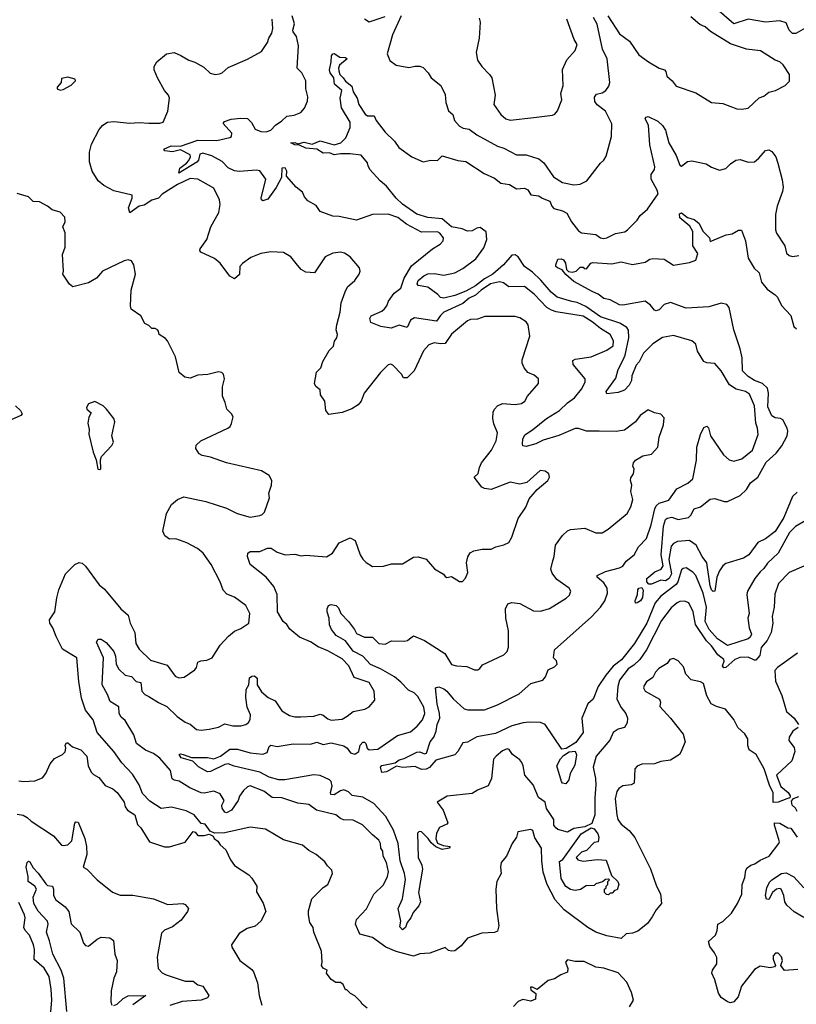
# Model space of a CAD drawing. Extents: x 1552294 to 1694791, y 811929 to 917222.
# Tile 473 of 643: x 1684690 to 1689589, y 837150 to 843361. Entities that reach past the tile are written whole.
import ezdxf

# ---------------------------------------------------------------- set-up
doc = ezdxf.new("R2010")
doc.units = 0

msp = doc.modelspace()

# ---------------------------------------------------------------- linework, layer by layer
at = {"layer": '0CON10XD'}
for points in [[(1688345, 840764.5), (1688265, 840764.7), (1688215, 840782.1), (1688195, 840781.8), (1688091.1, 840738.9), (1687992.5, 840707.5), (1687945.8, 840685), (1687885, 840669.4), (1687865, 840673.3), (1687862, 840685), (1687864.3, 840715), (1687877.4, 840742.6), (1687925, 840772.7), (1688014.4, 840845), (1688094.5, 840895), (1688145, 840943.1), (1688191.1, 840975), (1688235, 841030), (1688258.1, 841075), (1688257.8, 841095), (1688181.2, 841185), (1688178.9, 841211.1), (1688195, 841219.6), (1688295.5, 841234.5), (1688394, 841276), (1688435, 841302.5), (1688436.4, 841335), (1688415, 841374.4), (1688355, 841411.9), (1688301.6, 841455), (1688245, 841490.2), (1688075, 841517.4), (1688045, 841527.5), (1688016.2, 841546.2), (1687935, 841630.3), (1687875, 841677.1), (1687775.5, 841675.5), (1687741.4, 841701.4), (1687717.5, 841707.5), (1687660.7, 841695), (1687600.6, 841655), (1687566.3, 841623.7), (1687525, 841603.5), (1687485, 841571.6), (1687364.9, 841515.1), (1687344.1, 841495.9), (1687320, 841460), (1687180.6, 841479.4), (1687155, 841465.8), (1687135, 841420), (1687085, 841434.6), (1687034.7, 841414.7), (1686968.8, 841425), (1686905, 841450), (1686899.1, 841475), (1686907.7, 841492.3), (1686975, 841522.5), (1686992.1, 841537.9), (1687005.6, 841555), (1687016.5, 841585), (1687053.6, 841635), (1687095, 841668.1), (1687115, 841731.1), (1687162.2, 841807.8), (1687294.5, 841915.5), (1687343.8, 841945), (1687361.2, 841965), (1687363.3, 841985), (1687340, 842015), (1687325, 842021.9), (1687225, 842020), (1687131.3, 842071.3), (1687075, 842113.2), (1687015, 842134.7), (1686915, 842132.1), (1686815, 842097.1), (1686705, 842120), (1686665, 842122.5), (1686585, 842151.2), (1686559.6, 842189.6), (1686507.4, 842217.4), (1686486.4, 842243.6), (1686475, 842273.8), (1686434.5, 842304.5), (1686373.9, 842373.9), (1686376.2, 842405), (1686365, 842426), (1686343.8, 842425), (1686342, 842365), (1686308, 842302), (1686255, 842229.1), (1686225, 842217.8), (1686215, 842223.8), (1686214.5, 842235), (1686242.3, 842355), (1686205, 842407.1), (1686185, 842411.8), (1686075, 842403.8), (1686045, 842407.2), (1686006, 842426), (1685966.7, 842466.7), (1685903, 842503), (1685845, 842519.1), (1685827.3, 842512.7), (1685819.2, 842475), (1685807.9, 842462.1), (1685693.6, 842393.6), (1685700, 842425), (1685743.4, 842455), (1685757.9, 842472.1), (1685767.2, 842495), (1685765, 842508.9), (1685705, 842539.2), (1685655, 842527.2), (1685605, 842534.6), (1685598.8, 842545), (1685645, 842565.4), (1685705, 842564), (1685815, 842601.2), (1685935, 842599.4), (1686015, 842616.9), (1686025.6, 842625), (1686027.8, 842645), (1685974.2, 842705.8), (1685981.8, 842718.2), (1686025, 842733.6), (1686085, 842740.7), (1686127.1, 842737.1), (1686153, 842713), (1686175, 842670), (1686212.5, 842655), (1686245, 842654.4), (1686275, 842664), (1686303.3, 842695), (1686345, 842722.5), (1686375, 842751.9), (1686421.2, 842758.8), (1686463.3, 842775), (1686486.8, 842803.2), (1686505, 842847.5), (1686508.5, 842875), (1686495.5, 842925), (1686494.5, 842975), (1686470, 843025), (1686441.2, 843055), (1686449.2, 843195), (1686437.5, 843255), (1686416.5, 843285), (1686413.8, 843295), (1686423.9, 843335), (1686409.1, 843385)], [(1687096.7, 843385), (1687042, 843265), (1687007.5, 843145), (1687025, 843103.3), (1687065, 843073.3), (1687145, 843060), (1687185, 843067.5), (1687215, 843067.1), (1687235, 843060), (1687268, 843025), (1687286.2, 842995), (1687346, 842945), (1687375, 842890), (1687379.1, 842839.1), (1687396, 842786), (1687422.3, 842762.3), (1687433.1, 842725), (1687465, 842688.9), (1687487.4, 842677.4), (1687525, 842670), (1687574.2, 842634.2), (1687705, 842562.2), (1687745, 842550.9), (1687825, 842509.4), (1687885, 842508.6), (1687965, 842484.2), (1687997.3, 842457.3), (1688058.7, 842368.7), (1688115, 842333.5), (1688185, 842319.4), (1688225.7, 842324.3), (1688268.8, 842345), (1688353.8, 842455), (1688376.2, 842475), (1688389.7, 842500.3), (1688422.5, 842625), (1688424.6, 842705), (1688385, 842783.1), (1688334.1, 842824.1), (1688318.9, 842845), (1688316.9, 842873.1), (1688328.6, 842891.4), (1688365, 842900), (1688387.5, 842915), (1688407.4, 842942.6), (1688413.1, 842965), (1688395.9, 843115), (1688367.2, 843175), (1688332.7, 843332.7), (1688309.4, 843375)], [(1688401.2, 843385), (1688475, 843271.1), (1688536.7, 843225), (1688595, 843139.2), (1688656.7, 843095), (1688725, 843056.2), (1688757.5, 843045), (1688766.7, 843035), (1688772.5, 843005), (1688806.7, 842975), (1688832.1, 842942.1), (1688955, 842900), (1689055, 842838.8), (1689125, 842832), (1689215, 842799.2), (1689245, 842796.2), (1689285, 842803.8), (1689355, 842867.1), (1689385, 842877.5), (1689417, 842903), (1689457.5, 842915), (1689520, 842945), (1689546.4, 842973.6), (1689545.9, 843015.9), (1689506.8, 843076.8), (1689485.5, 843095.5), (1689455, 843106), (1689364.1, 843164.1), (1689274.5, 843174.5), (1689175, 843208.8), (1689047.3, 843287.3), (1689015, 843315.4), (1688981.2, 843331.2), (1688925, 843380)], [(1689645, 843308.4), (1689585.6, 843274.4), (1689565, 843273.7), (1689543.7, 843295), (1689525, 843340.7), (1689485.3, 843354.8), (1689395, 843345.7), (1689285, 843363.9), (1689195, 843335.6), (1689087.6, 843427.6)], [(1685505, 839092), (1685565, 839053.9), (1685618.9, 839028.9), (1685684.5, 838964.5), (1685735, 838930), (1685766.3, 838916.4), (1685805, 838882.2), (1685835, 838879.4), (1685884.6, 838885.4), (1685945, 838898.1), (1685985, 838919.2), (1686035, 838905.4), (1686085, 838906.2), (1686116.2, 838915), (1686133.2, 838926.8), (1686144.4, 838945.6), (1686146.2, 838975), (1686125.8, 839025), (1686116.1, 839085), (1686119.3, 839135), (1686135.2, 839165), (1686141.1, 839208.9), (1686155, 839220.3), (1686171.9, 839221.9), (1686187.6, 839207.6), (1686189.3, 839165), (1686215, 839121.8), (1686257.8, 839085), (1686301.5, 839065), (1686345, 839000), (1686392.3, 838972.3), (1686425, 838964), (1686464.1, 838964.1), (1686545, 838968.1), (1686585, 838979.1), (1686605, 838974.4), (1686635, 838950.6), (1686655, 838943.1), (1686725, 838948.9), (1686757, 838967), (1686793.4, 838996.6), (1686868.1, 839011.9), (1686893.9, 839026.1), (1686931.7, 839068.3), (1686926.5, 839125), (1686895, 839179.2), (1686801.1, 839211.1), (1686765.8, 839285), (1686725, 839330), (1686635, 839379.5), (1686573.9, 839403.9), (1686525, 839437.2), (1686455.2, 839465.2), (1686395, 839516.4), (1686375, 839545.4), (1686351.8, 839565), (1686317.3, 839625), (1686315.4, 839735), (1686294.6, 839785), (1686245, 839843.3), (1686143.6, 839923.6), (1686128.1, 839975), (1686129.2, 839995), (1686143.6, 840006.4), (1686205, 840005.6), (1686252.8, 840027.2), (1686276.5, 840026.5), (1686315, 840001.1), (1686365.4, 839985.4), (1686425, 839990), (1686465, 839979.5), (1686495, 839983.3), (1686625, 839973.3), (1686664.2, 839995), (1686705, 840061.4), (1686775, 840092.1), (1686806.7, 840075), (1686838.1, 839985), (1686855, 839957.5), (1686875, 839935.8), (1686915, 839911.4), (1686985, 839912.9), (1687035, 839928.6), (1687105, 839928.8), (1687175, 839970), (1687205, 839972.5), (1687255, 839957.5), (1687306.7, 839896.7), (1687363, 839863), (1687375, 839847.5), (1687385, 839842.5), (1687415, 839847.5), (1687465, 839817.5), (1687483, 839817), (1687502.3, 839837.7), (1687516.8, 839873.2), (1687508.6, 839935), (1687517, 839973), (1687532.3, 839997.7), (1687555, 840010), (1687608.3, 840021.7), (1687665, 840020), (1687693.6, 840036.4), (1687745, 840047.5), (1687775, 840062.5), (1687795, 840097.5), (1687834, 840215), (1687883.8, 840286.2), (1687905, 840337.5), (1687955, 840397.5), (1688022.5, 840455), (1688032.5, 840475), (1688027.5, 840495), (1688005, 840513.3), (1687973.6, 840516.4), (1687888.8, 840441.2), (1687845, 840430.8), (1687785, 840444.2), (1687665, 840397.1), (1687623.2, 840403.2), (1687605, 840412), (1687556.7, 840475), (1687582.2, 840497.8), (1687590, 840535), (1687604.2, 840565), (1687666.9, 840645), (1687695.4, 840704.6), (1687704.3, 840755), (1687680.6, 840810.6), (1687674.6, 840844.6), (1687676.9, 840885), (1687685.5, 840905), (1687705, 840925.6), (1687735, 840940.5), (1687815, 840933.1), (1687855, 840940), (1687876.2, 840955), (1687893.8, 840985), (1687963.3, 841065), (1687963.3, 841095), (1687935, 841118.8), (1687896.1, 841136.1), (1687873.3, 841165), (1687860, 841195), (1687860, 841215), (1687909.2, 841365), (1687898.6, 841435), (1687886.2, 841455), (1687845, 841480), (1687815, 841488), (1687625, 841488.6), (1687579.1, 841470.9), (1687535, 841469.2), (1687515, 841461.4), (1687415, 841376.5), (1687375, 841318), (1687345.3, 841315.3), (1687305, 841322.3), (1687270.9, 841309.1), (1687238.1, 841271.9), (1687179.6, 841145), (1687135, 841102), (1687111.7, 841101.7), (1687099.2, 841125), (1687045, 841182.5), (1687032.3, 841187.7), (1687015, 841184.2), (1686965.4, 841134.6), (1686864, 841005), (1686844.2, 840955), (1686825, 840930.8), (1686785, 840906), (1686725, 840882.5), (1686640.5, 840870.5), (1686622, 840895), (1686616, 840955), (1686588, 840995), (1686586.2, 841025), (1686557.9, 841047.9), (1686550.5, 841065), (1686563.1, 841136.9), (1686590, 841165), (1686603.3, 841205), (1686643.1, 841275), (1686669.6, 841300.4), (1686677.2, 841332.8), (1686691.8, 841355), (1686694.5, 841375), (1686687.1, 841405), (1686691.1, 841435), (1686711.4, 841515), (1686718, 841575), (1686744, 841645), (1686758.8, 841675), (1686804, 841715), (1686832, 841755), (1686837.5, 841775), (1686834, 841795), (1686775.4, 841865.4), (1686738.9, 841888.9), (1686715, 841894.4), (1686665, 841887.3), (1686617.1, 841865), (1686550, 841765), (1686495, 841767.8), (1686466.9, 841785), (1686442.2, 841812.2), (1686400, 841865), (1686355, 841892.5), (1686275, 841895.6), (1686212.5, 841885), (1686149.4, 841860.6), (1686096.1, 841823.9), (1686080, 841805), (1686077, 841753), (1686045, 841726.2), (1686015, 841742.5), (1685954.3, 841824.3), (1685918.8, 841855), (1685833.3, 841895), (1685826.2, 841905), (1685828, 841915), (1685870, 841975), (1685896.4, 842053.6), (1685947.5, 842145), (1685955.9, 842194.1), (1685950, 842225), (1685915, 842298.8), (1685815, 842355.9), (1685765, 842359.2), (1685685, 842322.2), (1685588.9, 842261.1), (1685565.1, 842234.9), (1685525, 842223.3), (1685475, 842191), (1685444.5, 842185), (1685385, 842142), (1685376.5, 842175), (1685399.2, 842235), (1685400, 842255), (1685285, 842280.4), (1685220.6, 842315), (1685185.6, 842345), (1685147.5, 842405), (1685131.1, 842465), (1685131.4, 842525), (1685142.5, 842575), (1685192.8, 842667.2), (1685215, 842695.8), (1685245, 842715.5), (1685285, 842719.1), (1685385, 842708.5), (1685445, 842713.2), (1685505, 842708), (1685575, 842709.1), (1685594.5, 842715.5), (1685625.7, 842784.3), (1685634.4, 842865), (1685628.1, 842885), (1685604.7, 842914.7), (1685559.2, 842995), (1685538, 843045), (1685538, 843065), (1685556.2, 843095), (1685617.5, 843145), (1685665, 843154.2), (1685706.7, 843135), (1685757.5, 843105), (1685795, 843093.8), (1685852.3, 843062.3), (1685892.8, 843022.8), (1685924, 843016), (1685951.2, 843018.8), (1685967.5, 843025), (1686005, 843058.8), (1686127.7, 843112.3), (1686215, 843160), (1686253.6, 843216.4), (1686261.2, 843245), (1686280, 843275), (1686287.8, 843305), (1686282.5, 843365)], [(1686865.6, 843365.6), (1686895, 843347.5), (1686995, 843381.2)], [(1687589.8, 843369.8), (1687595.6, 843345), (1687588.9, 843245), (1687568.9, 843155), (1687578.2, 843105), (1687604.7, 843064.7), (1687655, 843016), (1687668.6, 842995), (1687688.9, 842885), (1687681.5, 842825), (1687725, 842761.9), (1687756.3, 842736.3), (1687785, 842727.3), (1687934, 842744), (1688051.2, 842758.8), (1688065.6, 842764.4), (1688083.8, 842785), (1688109.4, 842855), (1688104.4, 842895), (1688118.1, 842945), (1688114.2, 843045.8), (1688142.5, 843107.5), (1688195, 843167.5), (1688208, 843205), (1688187.5, 843235), (1688142.7, 843365)], [(1689649.2, 840200.8), (1689585, 840163.5), (1689545.3, 840125), (1689474.6, 839995), (1689407.6, 839932.4), (1689385, 839898.8), (1689361.2, 839878.8), (1689328.2, 839835), (1689281.9, 839755), (1689278.1, 839735), (1689291.2, 839615), (1689283.1, 839585), (1689291.2, 839525), (1689305.6, 839485), (1689297.6, 839465), (1689285, 839455.7), (1689155, 839412.1), (1689093.2, 839455), (1689039, 839515), (1689013.8, 839565), (1689023, 839655), (1689002.3, 839742.3), (1688955, 839854.4), (1688935.7, 839875.7), (1688895, 839902.9), (1688875, 839899.2), (1688865, 839890), (1688843, 839815), (1688832.4, 839797.6), (1688735, 839725.2), (1688698, 839682), (1688647.3, 839555), (1688568.4, 839425), (1688487.2, 839322.8), (1688435, 839281.7), (1688387.7, 839225), (1688339.4, 839155), (1688308.2, 839075), (1688274.4, 839045), (1688235.5, 838955), (1688243.8, 838865), (1688199.3, 838800.7), (1688137.4, 838762.6), (1688110, 838760), (1688005, 838914.2), (1687975, 838927.8), (1687905, 838930.2), (1687865.7, 838925), (1687794.7, 838905.3), (1687691.2, 838858.8), (1687573.6, 838836.4), (1687515, 838802.5), (1687485, 838800), (1687455.2, 838744.8), (1687435.7, 838724.3), (1687315, 838688.9), (1687275, 838644.3), (1687255, 838632.9), (1687225, 838630), (1687185, 838648.8), (1687105, 838643.1), (1687068.3, 838651.7), (1687005, 838616.7), (1686975, 838611.2), (1686966.7, 838645), (1686975, 838655.2), (1687058, 838672), (1687085, 838691.4), (1687115, 838700), (1687195, 838740), (1687215, 838741.9), (1687245, 838728.9), (1687255.9, 838734.1), (1687280, 838805), (1687302.9, 838835), (1687318.1, 838871.9), (1687324.7, 838915), (1687340, 838955), (1687339.5, 838985), (1687323.6, 839045), (1687313.9, 839146.1), (1687335, 839151.9), (1687365, 839139.4), (1687385.7, 839125), (1687425, 839076.9), (1687493.6, 839013.6), (1687517.5, 839007.5), (1687623.1, 839006.9), (1687705, 839039.2), (1687842.1, 839107.9), (1687915, 839173.5), (1687990, 839195), (1688007.8, 839215), (1688025, 839258.8), (1688065, 839277.9), (1688081.5, 839295), (1688076.9, 839316.9), (1688058, 839335), (1688063.3, 839385), (1688296.7, 839593.3), (1688354.2, 839655.8), (1688380.5, 839695), (1688397.4, 839742.6), (1688395.4, 839775), (1688375, 839808.6), (1688334, 839845), (1688333.3, 839855), (1688385, 839880.9), (1688475, 839903.1), (1688495.5, 839914.5), (1688516.2, 839945), (1688566, 839985), (1688593.3, 840035), (1688645, 840088.8), (1688674.7, 840175.3), (1688695.9, 840275), (1688705.4, 840295), (1688725, 840310.4), (1688785, 840330.5), (1688835, 840401.9), (1688905, 840438.1), (1688936.5, 840465), (1688958.8, 840581.2), (1688962.7, 840665), (1688985, 840743.3), (1689005, 840788), (1689025, 840795.8), (1689035, 840786.2), (1689048.6, 840735), (1689130.9, 840615), (1689165, 840585.4), (1689195, 840576.4), (1689245, 840590), (1689313.7, 840646.3), (1689349.6, 840745), (1689345.5, 840785), (1689334, 840815), (1689324.6, 840925), (1689295, 840998.9), (1689268, 841015), (1689209.2, 841029.2), (1689166.9, 841056.9), (1689115, 841146.7), (1689075, 841192.5), (1689025, 841196.2), (1689006.7, 841205), (1688965, 841270), (1688956, 841315), (1688930, 841335), (1688815, 841368.2), (1688745, 841355.4), (1688685, 841317), (1688625, 841256.8), (1688598, 841202), (1688579.2, 841180.8), (1688551.9, 841115), (1688548.9, 841085), (1688535.9, 841055), (1688505, 841024.8), (1688465, 841008.7), (1688395, 841001.2), (1688390, 841015), (1688451.2, 841098.8), (1688465.6, 841155), (1688497.5, 841215), (1688510.5, 841245), (1688533.7, 841355), (1688531.7, 841401.7), (1688520, 841420), (1688476.7, 841446.7), (1688355, 841486.8), (1688260.6, 841550.6), (1688207.6, 841577.6), (1688172.4, 841582.4), (1688081.1, 841611.1), (1688042.3, 841642.3), (1687978, 841718), (1687925, 841769.1), (1687875.4, 841805), (1687835.3, 841865), (1687815, 841877.1), (1687795, 841874.6), (1687742.9, 841815), (1687675.1, 841754.9), (1687622.8, 841727.2), (1687565, 841681.8), (1687505, 841647.6), (1687435, 841621.2), (1687365, 841604.7), (1687345, 841607.5), (1687327.1, 841627.1), (1687265, 841673.6), (1687203.4, 841683.4), (1687198.6, 841695), (1687205, 841715.7), (1687240, 841745), (1687265, 841757.5), (1687305, 841760), (1687365, 841748.8), (1687435.5, 841764.5), (1687485, 841792.2), (1687567.4, 841852.6), (1687618.9, 841921.1), (1687636.2, 841973.8), (1687632.6, 842022.6), (1687595, 842050), (1687575, 842046), (1687545, 842029.1), (1687515, 842026), (1687481.1, 842041.1), (1687414.9, 842054.9), (1687355, 842104.6), (1687265, 842113.3), (1687195, 842133.9), (1687105, 842197.6), (1687065.5, 842235), (1687005, 842310), (1686965, 842343.8), (1686900, 842415), (1686889.5, 842439.5), (1686885, 842457.5), (1686845, 842506.7), (1686774.5, 842514.5), (1686715, 842514.5), (1686675, 842507.7), (1686645, 842520.8), (1686605, 842519.3), (1686565.8, 842544.2), (1686495, 842549.5), (1686455, 842569.2), (1686425, 842572.5), (1686400, 842585), (1686425, 842586.2), (1686445, 842577.1), (1686485, 842588.5), (1686535, 842576), (1686585, 842596.1), (1686675, 842572.5), (1686715.2, 842584.8), (1686747.7, 842615), (1686775, 842680), (1686776.1, 842715), (1686721.3, 842805), (1686712.5, 842865), (1686722, 842915), (1686675.5, 842955), (1686672.5, 842995), (1686649.8, 843025), (1686644.2, 843045), (1686656, 843095), (1686657.4, 843132.6), (1686665, 843145.5), (1686675, 843147.3), (1686710.8, 843125), (1686745, 843122.3), (1686756.8, 843115), (1686707.6, 843075), (1686700.8, 843055), (1686702.6, 843037.4)], [(1686702.6, 843037.4), (1686709.4, 843015), (1686731.4, 842995), (1686745, 842972.5), (1686785, 842941.2), (1686794.4, 842905), (1686818.8, 842865), (1686830.4, 842825), (1686869.1, 842765), (1686885, 842755.4), (1686926, 842755), (1686939.4, 842725), (1686995, 842652.2), (1687055.3, 842595.3), (1687081.8, 842555), (1687164.8, 842494.8), (1687235, 842464.6), (1687284.3, 842474.3), (1687325, 842473.3), (1687355, 842502.5), (1687455, 842473.5), (1687505, 842466.2), (1687621.1, 842391.1), (1687685, 842360.4), (1687725, 842329.2), (1687780.6, 842320.6), (1687825, 842292.9), (1687875, 842299.1), (1687895, 842286.7), (1687915, 842255.5), (1687965, 842248.8), (1687985.3, 842235.3), (1688035, 842217.1), (1688046.5, 842185), (1688060.1, 842170.1), (1688115.4, 842155.4), (1688140.9, 842140.9), (1688170.6, 842085), (1688215, 842030), (1688235, 842017.1), (1688325, 842005.5), (1688355, 841985.6), (1688375, 841980), (1688395, 841984.4), (1688447.8, 842012.2), (1688506.6, 842023.4), (1688525.5, 842034.5), (1688585, 842096.7), (1688605, 842126.7), (1688650, 842165), (1688717, 842263), (1688712.4, 842285), (1688672.7, 842355), (1688673.3, 842385), (1688694.5, 842415.5), (1688697.5, 842432.5), (1688665, 842572.5), (1688656, 842696), (1688636.7, 842735), (1688640, 842745), (1688655, 842751.2), (1688715, 842720), (1688744.4, 842694.4), (1688764.6, 842664.6), (1688785.5, 842585), (1688832.2, 842505), (1688855, 842443.3), (1688865, 842437.5), (1688903.9, 842466.1), (1688930.7, 842470.7), (1689021.7, 842451.7), (1689055, 842430), (1689105, 842411.4), (1689145, 842421.4), (1689175, 842452.5), (1689207.5, 842475), (1689235, 842478.1), (1689285, 842462.5), (1689325, 842464), (1689353.2, 842486.8), (1689395, 842536.7), (1689415, 842540), (1689435, 842530), (1689459.2, 842495), (1689473.6, 842456.4), (1689500.9, 842350.9), (1689505.5, 842305.5), (1689502.6, 842277.4), (1689468.5, 842185), (1689458.3, 842131.7), (1689458.5, 842035), (1689464.4, 842015), (1689517.5, 841935), (1689528, 841888), (1689545, 841872.7), (1689565, 841866.2), (1689605, 841874.4)], [(1684945, 842916.7), (1684965, 842921.2), (1685015, 842947.5), (1685042.5, 842975), (1685040, 842985), (1684995, 842998), (1684955, 842990), (1684951.2, 842965), (1684927.5, 842935), (1684927.5, 842925), (1684945, 842916.7)], [(1686882.5, 837125), (1686850, 837150), (1686842.5, 837165), (1686805, 837202.5), (1686777, 837217), (1686755, 837240), (1686745, 837240), (1686730, 837275), (1686715, 837287.5), (1686685, 837287.5), (1686655, 837306.7), (1686626.7, 837345), (1686630, 837365), (1686605, 837377.5), (1686593.3, 837395), (1686597.5, 837415), (1686593.3, 837485), (1686546, 837605), (1686541.2, 837635), (1686521.2, 837665), (1686511.2, 837715), (1686511.7, 837738.3), (1686533.8, 837815), (1686605, 837886.7), (1686633.9, 837906.1), (1686663.8, 837975), (1686660, 837995), (1686632.1, 838022.1), (1686615, 838048.8), (1686561.2, 838095), (1686515, 838120), (1686475, 838154.2), (1686355, 838187.5), (1686240, 838255), (1686145, 838266.7), (1685985, 838231.2), (1685918.3, 838228.3), (1685891.7, 838241.7), (1685860, 838285), (1685835, 838290), (1685790, 838345), (1685740.5, 838370.5), (1685647.7, 838392.3), (1685583.9, 838383.9), (1685511.7, 838431.7), (1685465, 838478.8), (1685444.5, 838534.5), (1685401.3, 838601.3), (1685333.8, 838673.8), (1685284.2, 838745), (1685180, 838865), (1685154.2, 838945), (1685104.7, 839004.7), (1685081.1, 839081.1), (1685062.5, 839185), (1685050, 839335), (1684960.9, 839390.9), (1684920, 839470), (1684900, 839525), (1684880, 839555), (1684878.1, 839575), (1684911.8, 839625), (1684924.5, 839714.5), (1684936.5, 839763.5), (1684980, 839865), (1685038.8, 839925), (1685065, 839935.8), (1685085, 839932), (1685105, 839914), (1685191.5, 839795), (1685225, 839768.1), (1685329.2, 839645), (1685375.4, 839605.4), (1685388.1, 839555), (1685416.7, 839495), (1685423.8, 839425), (1685445, 839389.2), (1685515, 839320), (1685619.8, 839289.8), (1685670.3, 839220.3), (1685695, 839210), (1685727.7, 839212.3), (1685795, 839258.8), (1685806.2, 839275), (1685815, 839307.1), (1685833.9, 839316.1), (1685870.3, 839319.7), (1685903.8, 839335), (1685955, 839416.2), (1686007.3, 839472.7), (1686045, 839503.3), (1686085, 839520), (1686136.2, 839555), (1686142.5, 839615), (1686117.1, 839665), (1686045, 839717.1), (1685997.7, 839737.7), (1685975, 839761.2), (1685954.2, 839815), (1685898, 839925), (1685847.1, 839995), (1685813.1, 840025), (1685745, 840061.5), (1685675.4, 840085.4), (1685634.5, 840084.5), (1685605.7, 840105.7), (1685594.3, 840135), (1685615.6, 840245), (1685647, 840303), (1685685, 840334.3), (1685725, 840350), (1685865, 840321.4), (1685995, 840279.2), (1686062.5, 840245), (1686143.4, 840223.4), (1686205.8, 840234.2), (1686220.5, 840239.5), (1686233.8, 840255), (1686266.1, 840343.9), (1686262.5, 840375), (1686278.8, 840425), (1686280, 840455), (1686263.8, 840485), (1686215, 840515.8), (1685995, 840565.8), (1685895, 840602), (1685841.2, 840611.2), (1685822.3, 840622.3), (1685802.5, 840655), (1685803.9, 840676.1), (1685832.5, 840705), (1686002.5, 840785), (1686017.5, 840795), (1686026.4, 840813.6), (1686037.5, 840855), (1686027.5, 840875), (1685997.5, 840905), (1685987.5, 840945), (1685968.8, 840985), (1685970.8, 841045), (1685982.5, 841095), (1685975.7, 841125.7), (1685965, 841136.2), (1685945, 841140), (1685876.4, 841123.6), (1685815, 841118.6), (1685765, 841099.2), (1685731.2, 841105), (1685696, 841135), (1685672.5, 841235), (1685622.5, 841335), (1685609.3, 841349.3), (1685570, 841375), (1685567, 841397), (1685560, 841405), (1685545, 841412.5), (1685525, 841412.5), (1685505, 841432.5), (1685480, 841445), (1685455, 841492.5), (1685393.3, 841535), (1685388.8, 841555), (1685394.2, 841655), (1685421.4, 841755), (1685411.2, 841815), (1685395, 841840), (1685375, 841846.2), (1685349.5, 841840.5), (1685212.5, 841775), (1685175, 841731.2), (1685125, 841701.2), (1685025, 841676.7), (1685005, 841693.3), (1684962.5, 841755), (1684966.7, 841775), (1684961.2, 841878.8), (1684977.5, 841925), (1684977, 842017), (1684963.3, 842055), (1684978, 842085), (1684976, 842115), (1684945, 842145.8), (1684895, 842161.2), (1684865.4, 842185.4), (1684815, 842212.5), (1684775, 842213.3), (1684745, 842242.5), (1684674.4, 842264.4)], [(1689595, 840381), (1689565, 840353.8), (1689510.3, 840219.7), (1689455, 840132.5), (1689395, 840085.3), (1689346.2, 840063.8), (1689290.5, 839985), (1689256.8, 839963.2), (1689145, 839930.4), (1689125.5, 839915), (1689104.5, 839885), (1689087.7, 839845), (1689074.4, 839755.6), (1689065, 839753.8), (1689055, 839763.8), (1689045, 839790), (1689025.2, 839935.2), (1688995.5, 839975), (1688956.9, 840045), (1688915, 840075.3), (1688840.4, 840069.6), (1688814.2, 840055.8), (1688800.3, 840039.7), (1688786.2, 839955), (1688802.2, 839865), (1688787.5, 839835), (1688765, 839822), (1688735, 839824.2), (1688675, 839799.2), (1688660, 839800), (1688647.1, 839815), (1688645.6, 839835), (1688697, 839877), (1688736.1, 839893.9), (1688750, 839915), (1688735.9, 839985), (1688751.5, 840165), (1688765, 840207.5), (1688775, 840216), (1688805, 840221.9), (1688845, 840207.5), (1688908.9, 840221.1), (1688925, 840235.7), (1688944.4, 840275), (1688985, 840288.8), (1689045, 840336), (1689075, 840339.4), (1689135, 840321.4), (1689155, 840321.6), (1689235, 840360), (1689275, 840397.5), (1689299.7, 840440.3), (1689346.5, 840475), (1689399.4, 840570.6), (1689463.1, 840626.9), (1689497.7, 840672.3), (1689532.2, 840735), (1689536.2, 840765), (1689531.5, 840785), (1689505, 840836), (1689490, 840845), (1689455, 840849.3), (1689435, 840862.5), (1689409.4, 840919.4), (1689414.3, 841005), (1689406.9, 841036.9), (1689375.4, 841065.4), (1689325, 841084.5), (1689285, 841110), (1689250.7, 841145), (1689246.8, 841226.8), (1689235.2, 841285), (1689194.4, 841405), (1689165.2, 841545), (1689150.8, 841565), (1689115, 841572.2), (1689038.5, 841548.5), (1688895, 841541.5), (1688795, 841576.7), (1688755, 841564.4), (1688725, 841531.4), (1688705, 841524.2), (1688695, 841528), (1688670.2, 841560.2), (1688635, 841584.5), (1688495, 841560), (1688475, 841561.5), (1688415, 841593.1), (1688375, 841603.1), (1688339.3, 841629.3), (1688305.9, 841644.1), (1688185, 841708.8), (1688135, 841752.5), (1688113.3, 841783.3), (1688082.5, 841795), (1688072.5, 841805), (1688072.5, 841815), (1688085, 841850), (1688105, 841852.5), (1688120, 841845), (1688132.5, 841825), (1688140, 841785), (1688153.3, 841773.3), (1688175, 841767.5), (1688200, 841775), (1688225, 841800), (1688245, 841800), (1688251.7, 841791.7), (1688265, 841790), (1688292.5, 841825), (1688305, 841828.8), (1688425, 841820.6), (1688485, 841832.9), (1688555, 841815.7), (1688635, 841832.3), (1688665, 841850.6), (1688685, 841854.1), (1688755, 841850.4), (1688815, 841812), (1688915, 841828.2), (1688955.3, 841844.7), (1688967.8, 841885), (1688935.6, 841935), (1688937.1, 842025), (1688917.6, 842057.6), (1688855, 842111.2), (1688853.1, 842136.9), (1688865, 842141.9), (1688902.1, 842112.1), (1688945, 842100), (1688975, 842077.8), (1689002.5, 842025), (1689040.8, 841985), (1689045, 841962.5), (1689145.9, 842004.1), (1689185, 842009.2), (1689225, 842033.8), (1689243.3, 842033.3), (1689268.5, 841965), (1689286.3, 841856.3), (1689324.5, 841794.5), (1689354.4, 841765), (1689369.5, 841705), (1689405, 841661.4), (1689456.2, 841626.2), (1689470, 841610), (1689495, 841558.8), (1689554.2, 841495), (1689573.8, 841425), (1689590.3, 841410.3)], [(1684665, 840926), (1684695.8, 840895.8), (1684706.7, 840875), (1684697.5, 840865), (1684599.7, 840820.3)], [(1685195, 840522.5), (1685201.7, 840528.3), (1685200, 840585), (1685206.7, 840605), (1685272.5, 840675), (1685282.5, 840695), (1685272.5, 840735), (1685290, 840825), (1685283.3, 840845), (1685237.5, 840905), (1685217.5, 840925), (1685165, 840952.5), (1685125, 840937.5), (1685111.2, 840915), (1685115, 840903.3), (1685141.7, 840881.7), (1685126.1, 840853.9), (1685120, 840815), (1685128.8, 840775), (1685126.4, 840746.4), (1685153, 840633), (1685173.3, 840585), (1685182.5, 840525), (1685195, 840522.5)], [(1689636.6, 839913.4), (1689545, 839873.5), (1689476.4, 839805), (1689453.9, 839736.1), (1689449.1, 839655), (1689437.8, 839595), (1689440.9, 839555), (1689430.4, 839495), (1689404.7, 839445), (1689368.6, 839401.4), (1689359, 839351), (1689335, 839320.8), (1689325, 839319.7), (1689285, 839339.7), (1689233, 839337), (1689201.5, 839325), (1689145, 839274.5), (1689132.8, 839272.8), (1689124.7, 839285), (1689134.4, 839315), (1689131.4, 839325), (1689093.9, 839353.9), (1689055, 839411.9), (1689022.1, 839442.1), (1688953.5, 839545), (1688937.8, 839625), (1688911.4, 839681.4), (1688885, 839693.5), (1688855, 839690.4), (1688838, 839682), (1688799.9, 839650.1), (1688738.5, 839571.5), (1688643.4, 839385), (1688602.1, 839325), (1688565, 839288.4), (1688529.3, 839265), (1688474.7, 839195), (1688463.6, 839155), (1688457.1, 839075), (1688485, 839022.1), (1688513.3, 838985), (1688524.4, 838955), (1688522.2, 838925), (1688505, 838895.8), (1688465, 838884.6), (1688434.8, 838865.2), (1688413.6, 838816.4), (1688326, 838715), (1688308.6, 838645), (1688323.3, 838575), (1688325.3, 838535), (1688317.5, 838452.5), (1688318.1, 838345), (1688299.3, 838290.7), (1688255, 838270), (1688185, 838257.9), (1688145, 838236.2), (1688085, 838252.9), (1688071.9, 838261.9), (1688060.7, 838280.7), (1688059.2, 838315), (1688014.3, 838385), (1688005.8, 838425), (1687963.3, 838453.3), (1687929, 838535), (1687877.8, 838595), (1687866.7, 838655), (1687856.9, 838675), (1687845, 838690.8), (1687798.8, 838725), (1687777.7, 838757.7), (1687765, 838761.2), (1687735, 838748), (1687695, 838715.8), (1687680, 838695), (1687666.4, 838575), (1687645, 838528.8), (1687578.6, 838501.4), (1687545, 838480), (1687387.6, 838462.4), (1687323.3, 838425), (1687362.5, 838375), (1687391.5, 838295), (1687384, 838285), (1687338.1, 838265), (1687319.4, 838229.4), (1687314.5, 838194.5), (1687325.8, 838165.8), (1687361.7, 838151.7), (1687406.7, 838145), (1687400, 838135), (1687355, 838127.1), (1687315, 838142.5), (1687285, 838167.8), (1687266.2, 838196.2), (1687225, 838238), (1687209.5, 838240.5), (1687200, 838230), (1687203.8, 838075), (1687226.4, 838026.4), (1687231.3, 838001.3), (1687206.1, 837855), (1687218.9, 837795), (1687208.9, 837771.1), (1687172, 837728), (1687157.5, 837695), (1687134.2, 837665), (1687124.3, 837635), (1687105, 837620), (1687089.1, 837639.1), (1687094.4, 837675), (1687076.9, 837755), (1687105.9, 837814.1), (1687123.2, 837936.8), (1687117.7, 837975), (1687090.4, 838055), (1687076.9, 838165), (1687047.9, 838247.9), (1687000.8, 838335), (1686925, 838416.2), (1686855, 838456.2), (1686787.8, 838467.8), (1686765, 838490.8), (1686735, 838502.9), (1686715, 838497.3), (1686675, 838470.7), (1686654.1, 838474.1), (1686650.9, 838485), (1686660.5, 838525), (1686654.6, 838555), (1686645.2, 838565.2), (1686585, 838592.4), (1686545, 838596.2), (1686363.5, 838566.5), (1686325, 838566.3), (1686265, 838582.4), (1686205, 838613.8), (1686042.4, 838652.4), (1686005, 838666.8), (1685985, 838662.8), (1685895, 838618.1), (1685875, 838616.7), (1685818.3, 838648.3), (1685782.7, 838682.7), (1685710, 838705), (1685696.7, 838725), (1685705, 838729.2), (1685722.5, 838725), (1685775, 838706.7), (1685875, 838706.9), (1685915, 838698.5), (1685958.1, 838715), (1686015, 838758.5), (1686065, 838759.3), (1686145, 838736.6), (1686225, 838727.5), (1686251.1, 838738.9), (1686265, 838776.2), (1686275, 838784.2), (1686315, 838776.2), (1686415, 838793.4), (1686525, 838791.4), (1686565, 838803.7), (1686605, 838787.6), (1686655, 838800), (1686735, 838780.2), (1686755.9, 838765.9), (1686776.2, 838735), (1686805, 838727), (1686829.8, 838745), (1686837.8, 838785), (1686855, 838803.8), (1686865, 838804.2), (1686874.2, 838795), (1686882.6, 838765), (1686895, 838755.7), (1686950.1, 838759.9), (1687074.6, 838845.4), (1687155, 838868.4), (1687197.2, 838905), (1687230.5, 838945), (1687247.1, 838985), (1687239.6, 839025), (1687202.2, 839092.2), (1687178, 839115), (1687142.1, 839132.1), (1687095, 839182.4), (1687054.5, 839214.5), (1686965.8, 839265.8), (1686903.3, 839293.3), (1686855, 839346), (1686795, 839378.2), (1686745, 839441.6), (1686685.9, 839475.9), (1686657.1, 839515), (1686645, 839542.5), (1686642.5, 839585), (1686630.8, 839625), (1686630, 839645), (1686637.5, 839665), (1686655, 839671.2), (1686686.7, 839665), (1686701.2, 839651.2), (1686715.8, 839615), (1686765.5, 839565), (1686803.3, 839515), (1686815, 839488), (1686865, 839466.7), (1686915, 839466.7), (1686955, 839426.5), (1686995, 839421.8), (1687035, 839441.8), (1687118.8, 839441.2), (1687137.5, 839445), (1687150, 839455), (1687175, 839473.8), (1687245, 839445.6), (1687372.1, 839362.1), (1687415, 839293.3), (1687445, 839283.8), (1687510.9, 839280.9), (1687559.4, 839259.4), (1687579.7, 839260.3), (1687592.5, 839267.5), (1687609.3, 839290.7), (1687744.3, 839355), (1687765.5, 839375), (1687773, 839403), (1687774.7, 839505), (1687757.9, 839585), (1687755.8, 839644.2), (1687770, 839675), (1687795, 839684.2), (1687845, 839677.8), (1687931.7, 839631.7), (1687975, 839628.9), (1688032.8, 839647.2), (1688138.6, 839711.4), (1688158.9, 839731.1), (1688167.1, 839755), (1688157.5, 839775), (1688079.3, 839829.3), (1688049.2, 839869.2), (1688040, 839895), (1688052.7, 839947.3), (1688061.8, 839975), (1688070.5, 840045), (1688115, 840107.5), (1688145, 840135.8), (1688165, 840144.3), (1688255, 840154), (1688325, 840124), (1688365, 840124.2), (1688403.4, 840146.6), (1688522, 840245), (1688545, 840287.5), (1688558.6, 840335), (1688546.1, 840383.9), (1688551.2, 840425), (1688543.3, 840455), (1688545, 840470), (1688563, 840497), (1688565.9, 840525.9), (1688557.5, 840545), (1688563.3, 840565), (1688575, 840582.5), (1688620.5, 840609.5), (1688675, 840620), (1688716.7, 840665), (1688723.6, 840726.4), (1688752, 840805), (1688755, 840850), (1688735, 840873.3), (1688695, 840880), (1688655, 840900), (1688605, 840863.3), (1688575, 840823.8), (1688505, 840771.9), (1688453.2, 840763.2), (1688345, 840764.5)], [(1688575, 839680), (1688571.9, 839695), (1688588.5, 839735), (1688590, 839765), (1688596.7, 839775), (1688615, 839778), (1688623.2, 839763.2), (1688618.4, 839715), (1688606.1, 839693.9), (1688585, 839682.5), (1688575, 839680)], [(1689600, 838895), (1689567.9, 838872.1), (1689543.8, 838833.8), (1689543, 838813), (1689575, 838770), (1689580, 838745), (1689562, 838685), (1689464.4, 838595.6), (1689492.7, 838522.7), (1689537.5, 838485), (1689550, 838465), (1689548.3, 838451.7), (1689530, 838445), (1689475, 838423.8), (1689443.6, 838423.6), (1689444.2, 838485), (1689421.4, 838525), (1689385.8, 838635), (1689336.9, 838725), (1689292.5, 838755), (1689283.1, 838783.1), (1689282.5, 838825), (1689265, 838856.2), (1689221.2, 838895), (1689195.5, 838945.5), (1689141.7, 839011.7), (1689085, 839027.7), (1689053.1, 839045), (1689024.8, 839094.8), (1689004.3, 839174.3), (1688984.6, 839184.6), (1688926.3, 839196.3), (1688892.4, 839232.4), (1688878.3, 839278.3), (1688845, 839316.7), (1688815, 839331.2), (1688792.5, 839325), (1688775, 839300), (1688722.4, 839267.6), (1688701.4, 839245), (1688685, 839211.2), (1688645, 839183.8), (1688628.8, 839161.2), (1688626.2, 839145), (1688635, 839125.6), (1688726.2, 839075), (1688733.1, 839055), (1688727.7, 839027.7), (1688796.7, 838955), (1688875, 838853.3), (1688887.5, 838805), (1688860.7, 838739.3), (1688852, 838725), (1688795, 838689.2), (1688735, 838681.4), (1688695, 838667.5), (1688615.7, 838664.3), (1688585, 838652.5), (1688571.1, 838635), (1688565.6, 838544.4), (1688546.9, 838533.1), (1688495, 838528.8), (1688469.7, 838510.3), (1688458.2, 838491.8), (1688447.6, 838445), (1688456.4, 838345), (1688464.5, 838315), (1688485, 838285.6), (1688535.3, 838245.3), (1688571.2, 838201.2), (1688668.6, 838005), (1688708, 837895), (1688733.6, 837846.4), (1688738.8, 837785), (1688704.5, 837745.5), (1688679.5, 837700.5), (1688649.8, 837660.2), (1688588.6, 837611.4), (1688555, 837597.4), (1688515, 837593.1), (1688485, 837565.7), (1688395, 837581), (1688325, 837605.2), (1688274.4, 837634.4), (1688125, 837745.3), (1688069, 837809), (1688018, 837905), (1687993.4, 837983.4), (1687983.5, 838055), (1687982.3, 838135), (1687940.5, 838200.5), (1687927.5, 838245), (1687915, 838252.5), (1687832.5, 838237.5), (1687823.3, 838205), (1687796.7, 838165), (1687761.2, 838085), (1687726.9, 838045), (1687723.3, 838015), (1687728.6, 837975), (1687701.1, 837925), (1687694, 837876), (1687698.1, 837755), (1687713.1, 837645), (1687705, 837610), (1687685, 837602.5), (1687605, 837599.2), (1687515, 837567.5), (1687475, 837518.8), (1687435, 837486.7), (1687415, 837483.8), (1687395, 837490), (1687375, 837507.5), (1687277.9, 837472.1), (1687215, 837468.5), (1687175, 837453.6), (1687065, 837482.7), (1686999.7, 837509.7), (1686915, 837571.9), (1686835, 837591.2), (1686809.4, 837655), (1686815.6, 837685), (1686878.5, 837751.5), (1686924.5, 837845), (1686986.1, 837903.9), (1687010, 837955), (1687016, 837985), (1687003.3, 838045), (1686983.5, 838085), (1686980.8, 838115), (1686967.8, 838135), (1686966.4, 838165), (1686955.4, 838185.4), (1686915, 838217.9), (1686852.7, 838282.7), (1686795, 838311.9), (1686733.9, 838313.9), (1686715, 838320.8), (1686685, 838344.5), (1686563.4, 838373.4), (1686515, 838409.2), (1686445, 838419.5), (1686345, 838451.4), (1686282, 838455), (1686230, 838495), (1686145, 838528.5), (1686127.6, 838522.4), (1686102.2, 838497.8), (1686077, 838463), (1686067.9, 838435), (1686025.6, 838375), (1685995, 838357.9), (1685985, 838361.1), (1685967.8, 838387.7), (1685965.7, 838405), (1685980.4, 838435), (1685955, 838477.8), (1685915, 838494), (1685855, 838482.4), (1685834.3, 838484.3), (1685764.4, 838515), (1685696.2, 838556.2), (1685665, 838563.3), (1685652.6, 838572.6), (1685641.8, 838625), (1685575, 838703.3), (1685535, 838732.5), (1685485, 838752.5), (1685426.7, 838795), (1685409.8, 838849.8), (1685355, 838938.9), (1685331.4, 838961.4), (1685318.5, 838985), (1685315, 839026.2), (1685260.2, 839060.2), (1685245, 839103.8), (1685210, 839165), (1685218.1, 839335), (1685174.6, 839435), (1685185, 839452.5), (1685205, 839452.5), (1685235, 839432.5), (1685284.7, 839375), (1685295.3, 839345), (1685298, 839295), (1685315, 839263.5), (1685355, 839225.5), (1685395, 839218.5), (1685425, 839185.6), (1685455, 839180), (1685461.5, 839125), (1685478.8, 839105), (1685505, 839092)], [(1689597.1, 839365), (1689471.1, 839275), (1689454.5, 839255), (1689457.3, 839187.3), (1689498.1, 839098.1), (1689527.3, 838997.3), (1689576.7, 838955), (1689603.8, 838915)], [(1684935, 838712), (1684960, 838725), (1684977, 838743), (1684981.2, 838765), (1684976.7, 838785), (1684985, 838798.8), (1684995, 838800), (1685024.4, 838774.4), (1685076.2, 838755), (1685113.3, 838715), (1685122.5, 838655), (1685142, 838615), (1685155, 838600), (1685190, 838580), (1685229.7, 838529.7), (1685278.3, 838508.3), (1685305.8, 838485.8), (1685348.8, 838425), (1685356.7, 838395), (1685370, 838375), (1685417.5, 838345), (1685433.9, 838283.9), (1685455, 838262.5), (1685510, 838175), (1685603.9, 838143.9), (1685635, 838143.8), (1685735, 838173.3), (1685785, 838240), (1685796.4, 838236.4), (1685813.6, 838213.6), (1685855, 838213.8), (1685885, 838222.5), (1685910, 838210), (1685917.5, 838195), (1685939.7, 838179.7), (1685955.8, 838155.8), (1685991.2, 838125), (1686020.3, 838060.3), (1686045, 838026.2), (1686135, 837967.1), (1686155.5, 837945.5), (1686186, 837895), (1686185, 837860), (1686226.8, 837786.8), (1686243.3, 837735), (1686212.5, 837675), (1686175, 837642.5), (1686125, 837628.8), (1686075, 837596.7), (1686026.7, 837525), (1686029.3, 837509.3), (1686080, 837425), (1686155, 837370), (1686166.2, 837355), (1686190.8, 837285), (1686201.2, 837205), (1686218, 837145)], [(1688135, 838541.2), (1688115, 838543.8), (1688108, 838555), (1688078.6, 838655), (1688101.8, 838698.2), (1688121.5, 838718.5), (1688157, 838743), (1688195, 838745.8), (1688203.5, 838723.5), (1688192.6, 838657.4), (1688162.2, 838605), (1688154, 838565), (1688135, 838541.2)], [(1684685, 838560), (1684715, 838555.7), (1684785, 838560), (1684835, 838579.2), (1684855.7, 838605), (1684883.6, 838666.4), (1684910.3, 838699.7), (1684935, 838712)], [(1689593.8, 838365), (1689585, 838387.5), (1689562.5, 838405), (1689558.3, 838431.7), (1689571.7, 838448.3), (1689605, 838460)], [(1684675, 838350), (1684712.5, 838342.5), (1684738.5, 838328.5), (1684762.5, 838305), (1684903.4, 838213.4), (1684954.4, 838154.4), (1684965, 838150.8), (1684993.4, 838156.6), (1685020, 838180), (1685038.3, 838291.7), (1685045, 838301.1), (1685059.5, 838299.5), (1685100.6, 838195), (1685112.5, 838145), (1685114.4, 838095), (1685090, 838015), (1685115, 838002.5), (1685180, 837935), (1685275, 837856.2), (1685325, 837837.1), (1685405, 837838.2), (1685535, 837815.4), (1685625, 837779.5), (1685720, 837785), (1685735, 837778.8), (1685756, 837755), (1685750, 837735), (1685709.2, 837680.9), (1685655, 837637.3), (1685603.5, 837616.5), (1685585, 837598.8), (1685557.7, 837447.7), (1685564, 837375), (1685588.9, 837348.9), (1685615.3, 837335.3), (1685735, 837294.5), (1685785, 837296.2), (1685815, 837271.5), (1685846, 837265), (1685882.5, 837205), (1685875, 837190.8), (1685835, 837176.5), (1685715, 837167.9), (1685638.3, 837141.7)], [(1689598.3, 837368.3), (1689515, 837363.3), (1689492.5, 837395), (1689502, 837425), (1689495, 837450), (1689475, 837472.5), (1689457, 837473), (1689443.3, 837455), (1689443.9, 837433.9), (1689457.5, 837395), (1689452.5, 837385), (1689425, 837380), (1689360.5, 837389.5), (1689325, 837370), (1689244, 837265), (1689223.4, 837196.6), (1689195, 837165.8), (1689175, 837158.6), (1689155, 837165.8), (1689115, 837192.5), (1689099.2, 837219.2), (1689075, 837303.3), (1689055.8, 837345), (1689061.4, 837365), (1689088.1, 837405), (1689087.1, 837445), (1689074, 837475), (1689044.2, 837515), (1689036, 837545), (1689078.6, 837585), (1689090.8, 837615), (1689093.3, 837655), (1689125, 837672.9), (1689180, 837725), (1689218.1, 837785), (1689245.6, 837845), (1689248, 837905), (1689265, 837950), (1689270, 837995), (1689280.2, 838009.8), (1689301.7, 838028.3), (1689327.5, 838035), (1689360.3, 838059.7), (1689418.8, 838085), (1689480, 838165), (1689483.3, 838175), (1689450.7, 838280.7), (1689452.5, 838295), (1689485, 838293.3), (1689535, 838262.5), (1689555, 838260), (1689594.2, 838204.2)], [(1688405, 837840), (1688391.7, 837841.7), (1688380, 837855), (1688380, 837875), (1688390, 837885), (1688390, 837895), (1688400, 837905), (1688400, 837925), (1688410, 837935), (1688405, 837940), (1688385, 837937.5), (1688367, 837923), (1688325, 837910), (1688315, 837900), (1688263, 837897), (1688227, 837873), (1688195, 837867.5), (1688165, 837874), (1688135, 837892.5), (1688105, 837943.3), (1688095, 838050), (1688116.4, 838063.6), (1688231.2, 838225), (1688295, 838262.5), (1688315, 838257.5), (1688336.7, 838225), (1688343.3, 838205), (1688340, 838175), (1688315, 838170), (1688265, 838120), (1688235, 838110), (1688200, 838075), (1688211.7, 838061.7), (1688245, 838052.5), (1688335, 838062.5), (1688389.3, 838059.3), (1688422.5, 837962.5), (1688462.5, 837925), (1688470, 837905), (1688458.3, 837871.7), (1688441.7, 837868.3), (1688428.3, 837851.7), (1688415, 837850), (1688405, 837840)], [(1684987.5, 837105), (1684968.6, 837315), (1684953, 837365), (1684900, 837465), (1684879.3, 837549.3), (1684858.7, 837605), (1684869.6, 837655), (1684865.3, 837675), (1684807.3, 837737.3), (1684778.8, 837785), (1684774.8, 837825.2), (1684795.6, 837875), (1684785.8, 837895.8), (1684744.2, 837925), (1684744.7, 837955), (1684730.9, 838015), (1684736.9, 838045), (1684745, 838053.1), (1684755, 838048.2), (1684775, 838011.4), (1684807.5, 837977.5), (1684855, 837908.9), (1684865, 837900), (1684896.4, 837895), (1684903.9, 837875), (1684904.2, 837835), (1684918.7, 837808.7), (1684977.5, 837765), (1684999.6, 837735), (1685015, 837657.5), (1685070.8, 837605), (1685093.8, 837535), (1685105, 837521.1), (1685125, 837515.5), (1685178.8, 837561.2), (1685205, 837572.7), (1685258.7, 837568.7), (1685281.8, 837551.8), (1685291.1, 837465), (1685305.5, 837425), (1685300.6, 837355), (1685284.3, 837315), (1685267.8, 837235), (1685264.4, 837165), (1685272, 837145)], [(1689637.8, 837697.8), (1689575, 837732.9), (1689529.7, 837775), (1689516, 837795), (1689510.4, 837835), (1689494.4, 837875), (1689485, 837880.7), (1689463.6, 837875), (1689440, 837855), (1689415, 837810.6), (1689401.8, 837811.8), (1689395.4, 837835), (1689403.5, 837885), (1689419.4, 837920.6), (1689434.2, 837934.2), (1689495, 837973.8), (1689525, 837980), (1689573.4, 837953.4), (1689635.7, 837885)], [(1684885, 837080), (1684894.1, 837175), (1684889.4, 837245), (1684875.5, 837324.5), (1684845, 837377.1), (1684782.8, 837432.8), (1684784.2, 837495), (1684778.1, 837525), (1684752.5, 837585), (1684725, 837615.6), (1684715.9, 837635), (1684724.6, 837695), (1684721.3, 837715), (1684685, 837791.8)], [(1688536.1, 837133.9), (1688563.3, 837175), (1688550, 837225), (1688519.2, 837289.2), (1688465, 837347.5), (1688375, 837378), (1688325, 837384), (1688250.6, 837420.6), (1688195, 837420), (1688145, 837430), (1688132.5, 837415), (1688147.5, 837375), (1688145, 837352.5), (1688103.9, 837336.1), (1688065, 837310), (1688025, 837298.8), (1687955, 837242.5), (1687925, 837258), (1687913.2, 837256.8), (1687915, 837240), (1687947, 837217), (1687945, 837182.5), (1687915, 837168.8), (1687865, 837180.8), (1687835, 837168), (1687804.4, 837135.6)], [(1685285, 837142.2), (1685305, 837149.6), (1685343.2, 837186.8), (1685375, 837204), (1685486.2, 837205), (1685403.3, 837146.7)]]:
    msp.add_lwpolyline(points, dxfattribs=at)

doc.saveas('drawing.dxf')
